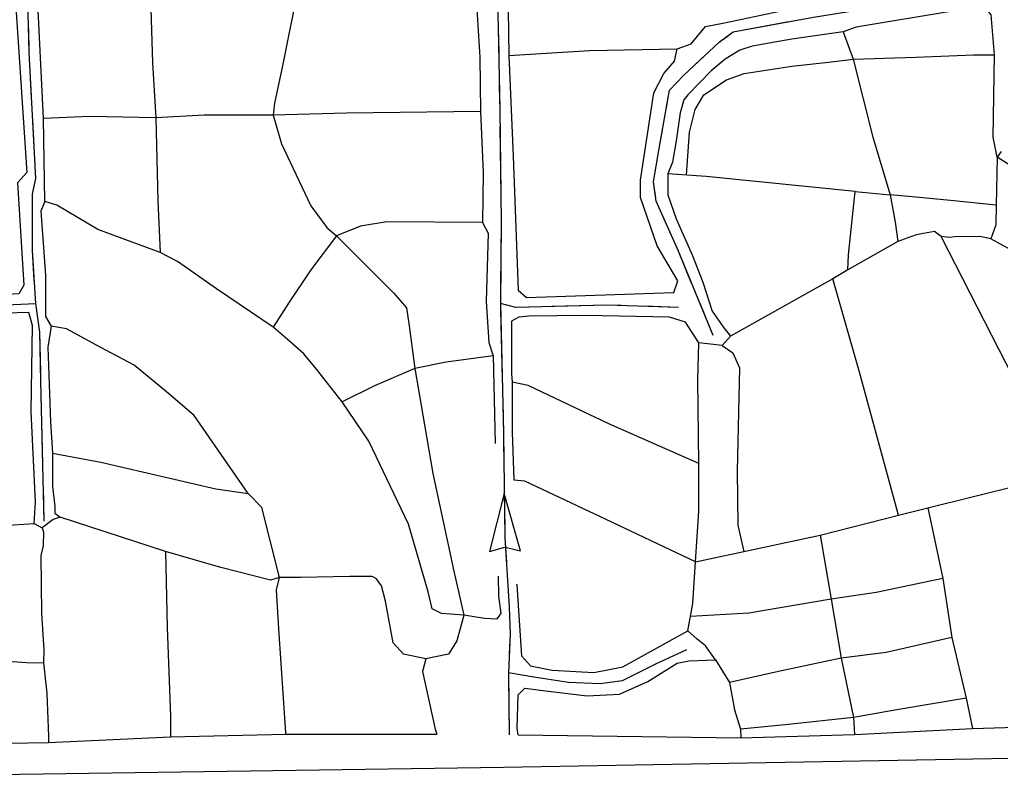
# Model space of a CAD drawing. Extents: x 1127717 to 1741049, y 2026793 to 2244711.
# Drawn here: x 1319322 to 1324961, y 2075463 to 2079841 of the extents above; entities that cross this region are included whole.
import ezdxf

# ---------------------------------------------------------------- set-up
doc = ezdxf.new("R2010")
doc.units = 0
for name, color, linetype in [('15', 7, 'Continuous'), ('35', 7, 'Continuous'), ('43', 7, 'Continuous')]:
    doc.layers.add(name, color=color, linetype=linetype)

msp = doc.modelspace()

# ---------------------------------------------------------------- linework, layer by layer
at = {"layer": '15'}
msp.add_lwpolyline([(1312661.9, 2075431.7), (1316804, 2075463.1), (1322104.8, 2075539.2), (1327394.8, 2075632.9), (1332797, 2075688.9), (1333675.4, 2075694)], dxfattribs=at)
at = {"layer": '35'}
for points in [[(1319295.8, 2080810.3), (1319282.4, 2080706.6), (1319300, 2079912.2), (1319363.6, 2078962.4), (1319310.6, 2078902.3), (1319345.9, 2078312.7), (1319317.7, 2078263.2), (1318075.3, 2078192.6), (1317044.7, 2078136.1), (1316945.8, 2078136.1), (1316903.5, 2078182), (1316889.4, 2078556.3), (1316875.2, 2078902.3), (1316868.2, 2079177.7), (1316839.9, 2079463.7), (1316843.5, 2079809.8), (1316839.9, 2079954.5), (1316836.4, 2080367.7), (1316808.2, 2080703.1), (1316828.3, 2080801.7)], [(1321177, 2077641.5), (1321028.5, 2077830.2), (1320956.3, 2077918.5), (1320859.9, 2078002.8), (1320779.6, 2078071.1), (1320454.5, 2078291.9), (1320229.8, 2078448.5), (1320129.4, 2078500.7), (1319772.2, 2078633.2), (1319535.4, 2078773.7), (1319467.2, 2078793.8), (1319459.1, 2079271.6), (1319423, 2080014.4), (1319411, 2080584.5), (1319415, 2080660.8), (1319443.1, 2080684.9), (1319491.3, 2080700.9)], [(1321056.6, 2080721), (1320988.4, 2080379.7), (1320924.1, 2080026.4), (1320835.8, 2079584.8), (1320787.7, 2079359.9), (1320779.6, 2079291.7), (1320827.8, 2079127), (1320996.4, 2078769.7), (1321088.7, 2078645.2), (1321144.9, 2078597.1), (1321474, 2078267.8), (1321546.3, 2078183.5), (1321562.3, 2078079.1), (1321594.4, 2077834.2)], [(1321843.3, 2080741.1), (1321899.5, 2080737.1), (1321927.6, 2080692.9), (1321947.6, 2080263.3), (1321943.6, 2080026.4), (1321967.7, 2079624.9), (1321971.7, 2079311.7), (1321987.8, 2078962.4), (1321983.8, 2078673.3), (1322015.9, 2078613.1), (1322003.8, 2078219.7), (1322019.9, 2077982.8), (1322044, 2077906.5)], [(1322135.1, 2079634.6), (1322599.6, 2079663.3), (1323102.4, 2079672.9), (1323183.8, 2079701.6), (1323265.2, 2079802.2), (1323365.7, 2079821.4), (1323729.6, 2079898), (1323772.7, 2079960.3), (1323772.7, 2079993.8), (1323667.4, 2080252.5), (1323605.1, 2080434.5), (1323566.8, 2080482.4), (1323526.6, 2080505.7), (1323447.1, 2080515.9), (1323226.9, 2080515.9), (1322930, 2080544.7), (1322551.7, 2080611.7), (1322211.7, 2080693.1), (1322163.9, 2080697.9), (1322116, 2080674), (1322120.8, 2080635.7)], [(1322120.8, 2080635.7), (1322130.3, 2079898), (1322135.1, 2079634.6)], [(1320178.5, 2080590.7), (1320125.4, 2080263.3), (1320073.2, 2080030.4), (1320085.3, 2079592.8), (1320105.4, 2079275.6), (1320117.4, 2078797.8), (1320129.4, 2078500.7)], [(1324942.2, 2079049.1), (1324919.3, 2079164.4), (1324928.5, 2079638.1), (1324907.9, 2079869.2), (1324880.4, 2079905.8), (1324850.7, 2079915), (1324686, 2079889.8), (1324132.4, 2079798.3), (1324056.9, 2079770.8), (1323763.2, 2079729.6), (1323534.4, 2079688.4), (1323463.5, 2079665.6), (1323378.8, 2079612.9), (1323298.8, 2079546.6), (1323163.8, 2079409.3), (1323140.9, 2079379.5), (1323120.3, 2079304), (1323097.5, 2079143.8), (1323076.9, 2079020.2), (1323049.7, 2078953.1)], [(1324056.9, 2079770.8), (1324115.5, 2079612.9), (1324227.6, 2079164.4), (1324328.2, 2078833.3)], [(1322135.1, 2079634.6), (1322159.1, 2079056.4), (1322187.8, 2078285.2), (1322235.7, 2078242.1), (1323083.2, 2078270.8), (1323107.2, 2078337.9), (1322987.5, 2078539.1), (1322891.7, 2078816.9), (1322891.7, 2078917.5), (1322968.3, 2079420.4), (1323025.8, 2079530.6), (1323088, 2079602.4), (1323102.4, 2079672.9)], [(1323157.5, 2078946), (1323173, 2079194.2), (1323207.3, 2079324.6), (1323255.3, 2079409.3), (1323385.7, 2079493.9), (1323488.6, 2079530.6), (1323763.2, 2079574), (1323973.6, 2079596.9), (1324115.5, 2079612.9), (1324474.6, 2079624.4), (1324808.6, 2079638.1), (1324928.5, 2079638.1)], [(1321971.7, 2079311.7), (1321201.1, 2079303.8), (1320779.6, 2079291.7), (1320382.3, 2079291.7), (1320105.4, 2079275.6), (1319724.1, 2079283.7), (1319459.1, 2079271.6)], [(1324965.1, 2079082), (1324942.2, 2079049.1)], [(1326008.2, 2078078.8), (1326026.5, 2078179.5), (1326200.4, 2078481.5), (1326259.9, 2078623.4), (1326271.3, 2078682.9), (1326015.1, 2078731), (1325626.2, 2078799.6), (1325301.4, 2078856.8), (1325136.7, 2078927.8), (1324942.2, 2079049.1), (1324937.6, 2078774.5), (1324935.3, 2078660), (1324905.6, 2078579.9)], [(1324127.1, 2078852.5), (1323270, 2078938.7), (1323049.7, 2078953.1), (1323049.7, 2078833.3), (1323097.6, 2078694.4), (1323188.6, 2078488.4), (1323250.8, 2078330.4), (1323303.5, 2078162.7), (1323370.5, 2078066.9), (1323408.8, 2078019)], [(1324084, 2078402.2), (1324088.8, 2078488.4), (1324127.1, 2078852.5), (1324328.2, 2078833.3), (1324356.9, 2078675.2), (1324371.3, 2078565.1)], [(1324937.6, 2078774.5), (1324674.6, 2078799.6), (1324475.5, 2078820.2), (1324328.2, 2078833.3)], [(1319467.2, 2078793.8), (1319443.1, 2078739.8), (1319471.2, 2078370.4), (1319471.2, 2078133.5), (1319503.3, 2078077.3), (1319483.2, 2077956.8), (1319499.3, 2077527.2), (1319511.3, 2077346.5), (1319511.3, 2077153.8), (1319523.4, 2077041.4), (1319523.4, 2077001.3), (1319555.5, 2076977.2)], [(1321983.8, 2078673.3), (1321433.9, 2078677.4), (1321281.4, 2078653.3), (1321144.9, 2078597.1)], [(1323207.7, 2076721), (1323926, 2076874.2), (1324376.1, 2076989.2), (1324543.6, 2077032.3), (1325070.4, 2077161.6), (1325108.7, 2077276.6), (1325204.4, 2077401.1), (1325199.6, 2077449), (1325036.8, 2077779.5), (1324620.3, 2078593.8), (1324582, 2078622.5), (1324476.6, 2078603.4), (1324371.3, 2078565.1), (1324084, 2078402.2), (1323997.8, 2078349.5), (1323408.8, 2078019), (1323360.9, 2077966.3), (1323226.9, 2077980.7)], [(1321144.9, 2078597.1), (1320996.4, 2078400.8), (1320872, 2078216.1), (1320779.6, 2078071.1)], [(1325204.4, 2077401.1), (1325232.7, 2077371.7), (1325509.5, 2077385.4), (1325754.3, 2077474.7), (1325891.6, 2077506.7), (1326012.8, 2077509), (1326019.7, 2077792.7), (1326008.2, 2078078.8), (1325973.9, 2078099.4), (1325553, 2078257.3), (1325255.6, 2078387.7), (1324905.6, 2078579.9), (1324843.8, 2078593.7), (1324699.7, 2078591.4), (1324667.7, 2078586.8), (1324620.3, 2078593.8)], [(1324376.1, 2076989.2), (1324151, 2077813.1), (1323997.8, 2078349.5)], [(1319374.7, 2078155.6), (1319102.4, 2078148.3), (1318753, 2078130.7), (1318587.1, 2078113), (1318237.6, 2078113), (1317203.5, 2078049.5), (1316921.1, 2078024.8), (1316889.4, 2077993), (1316875.2, 2077788.2), (1316889.4, 2076947.8), (1316914.1, 2076905.5), (1317168.2, 2076905.5), (1317708.2, 2076887.8), (1318018.8, 2076898.4), (1318809.4, 2076923.1), (1319105.9, 2076923.1), (1319405.9, 2076940.8), (1319413, 2077064.4), (1319388.3, 2077586.9), (1319395.3, 2078081.3), (1319374.7, 2078155.6)], [(1322181.9, 2076593.5), (1322183, 2076558.1), (1322207, 2076179.7), (1322259.6, 2076122.2), (1322384.1, 2076098.3), (1322623.5, 2076083.9), (1322791.1, 2076117.4), (1323164.6, 2076323.4), (1323193.3, 2076481.5), (1323207.7, 2076721), (1323226.9, 2077013.2), (1323226.9, 2077286.2), (1323222.1, 2077770), (1323226.9, 2077980.7), (1323150.3, 2078100.5), (1323059.3, 2078129.2), (1322575.7, 2078138.8), (1322250.1, 2078134), (1322192.6, 2078129.2), (1322149.5, 2078105.2)], [(1322149.5, 2078105.2), (1322149.5, 2077803.5)], [(1320815.8, 2076631.9), (1320715.4, 2077033.4), (1320635.2, 2077113.7), (1320326.1, 2077563.4), (1320165.6, 2077699.9), (1319980.9, 2077852.4), (1319784.3, 2077956.8), (1319591.6, 2078061.2), (1319503.3, 2078077.3)], [(1323360.9, 2077966.3), (1323423.2, 2077923.2), (1323461.5, 2077837), (1323447.1, 2077243.1), (1323451.9, 2076931.7), (1323487, 2076780.6)], [(1322044, 2077906.5), (1321775, 2077870.3), (1321594.4, 2077834.2), (1321361.6, 2077733.8), (1321177, 2077641.5)], [(1322044, 2077906.5), (1322057.1, 2077401.6)], [(1321594.4, 2077834.2), (1321698.8, 2077230.1), (1321819.2, 2076668), (1321875.4, 2076415.1)], [(1322149.5, 2077803.5), (1322154.3, 2077755.6), (1322154.3, 2077468.2), (1322163.8, 2077192.7)], [(1323226.9, 2077286.2), (1322709.7, 2077516.1), (1322245.3, 2077736.4), (1322154.3, 2077755.6)], [(1322073.7, 2076638.7), (1322076.1, 2076523.5), (1322088.1, 2076423.1), (1322064, 2076391), (1321995.8, 2076395), (1321875.4, 2076415.1), (1321746.9, 2076423.1), (1321694.8, 2076451.2), (1321670.7, 2076547.6), (1321558.3, 2076937), (1321329.5, 2077414.8), (1321177, 2077641.5)], [(1319511.3, 2077346.5), (1319788.3, 2077294.3), (1320450.5, 2077141.8), (1320635.2, 2077113.7)], [(1323207.7, 2076721), (1322695.4, 2076965.3), (1322226.1, 2077185.6), (1322163.9, 2077190.4)], [(1324543.6, 2077032.3), (1324629.8, 2076626), (1324682.5, 2076286), (1324763.9, 2075936.3), (1324801, 2075762.2)], [(1321875.4, 2076415.1), (1321835.2, 2076266.5), (1321787.1, 2076190.2), (1321658.6, 2076162.1), (1321530.2, 2076190.2), (1321470, 2076254.5), (1321425.9, 2076495.4), (1321401.8, 2076583.7), (1321373.7, 2076623.8), (1321349.6, 2076635.9), (1321221.2, 2076635.9), (1320936.2, 2076631.9), (1320815.8, 2076631.9), (1320763.6, 2076615.8), (1320478.6, 2076688.1), (1320161.5, 2076780.4), (1319555.5, 2076977.2), (1319515.3, 2076965.1), (1319451.9, 2076917.5)], [(1319405.9, 2076940.8), (1319451.9, 2076917.5), (1319459.1, 2076891.2), (1319456.7, 2076814.6), (1319444.7, 2076757.2), (1319447.1, 2076424.6), (1319461.5, 2076214), (1319459.1, 2076139.8), (1319478.2, 2075965.1), (1319487.8, 2075716.3), (1319488.1, 2075682.3)], [(1323926, 2076874.2), (1323988.2, 2076506.3), (1324045.7, 2076166.2), (1324117.5, 2075826.1), (1324123, 2075728)], [(1320161.5, 2076780.4), (1320169.6, 2076343.7), (1320189.6, 2075833.8), (1320189.6, 2075713.7)], [(1320852.1, 2075728.8), (1320851.9, 2075737.5), (1320811.8, 2076335.7), (1320799.7, 2076560.5), (1320815.8, 2076631.9)], [(1324629.8, 2076626), (1324246.8, 2076544.6), (1323988.2, 2076506.3), (1323514.2, 2076424.9), (1323179.7, 2076406.4)], [(1323322.6, 2076156.6), (1323265.2, 2076238.1), (1323217.3, 2076276.4), (1323164.6, 2076323.4)], [(1324682.5, 2076286), (1324304.2, 2076199.7), (1324045.7, 2076166.2), (1323686.5, 2076089.6), (1323404, 2076027.3)], [(1317971.2, 2076204.4), (1318184.1, 2076190.1), (1318822.8, 2076166.1), (1319227, 2076151.8), (1319361, 2076142.2), (1319459.1, 2076139.8)], [(1321658.6, 2076162.1), (1321638.6, 2076090.8), (1321710.8, 2075757.5), (1321720, 2075728.8)], [(1322187.9, 2075724.9), (1322183, 2075763.9), (1322187.8, 2075955.5), (1322226.1, 2075993.8), (1322379.3, 2075974.6), (1322585.2, 2075950.7), (1322772, 2075960.3), (1322934.8, 2076032.1), (1323102.4, 2076137.5), (1323169.4, 2076151.8), (1323322.6, 2076156.6)], [(1323322.6, 2076156.6), (1323404, 2076027.3), (1323432.8, 2075869.2), (1323466.3, 2075759.1), (1323468.9, 2075708.8)], [(1324763.9, 2075936.3), (1324366.5, 2075869.2), (1324117.5, 2075826.1), (1323724.8, 2075783), (1323466.3, 2075759.1)], [(1322187.9, 2075724.9), (1323468.9, 2075708.8), (1324123, 2075728), (1324801, 2075762.2), (1325552.4, 2075785.5)], [(1316901.2, 2075672.2), (1317718.4, 2075661.1), (1317939.2, 2075656.9), (1319488.1, 2075682.3), (1320189.6, 2075713.7), (1320852.1, 2075728.8), (1321720, 2075728.8)]]:
    msp.add_lwpolyline(points, dxfattribs=at)
at = {"layer": '43'}
for p, q in [((1322108.5, 2077113.7), (1322024.4, 2076781)), ((1322202.1, 2076783.5), (1322108.5, 2077113.7)), ((1322024.4, 2076781), (1322112.3, 2076805.9)), ((1322113.5, 2076805.9), (1322202.1, 2076783.5))]:
    msp.add_line(p, q, dxfattribs=at)
for points in [[(1322014.4, 2083250.7), (1322018.7, 2082813.1), (1322022.9, 2082145.9), (1322031.4, 2081695.5), (1322039.9, 2081126.1), (1322048.4, 2080803.1), (1322073.9, 2079791.8), (1322082.4, 2079324.4), (1322090.9, 2078674.2), (1322086.6, 2078206.8), (1322103.6, 2077458.9), (1322112.1, 2076859.8), (1322137.6, 2076460.3), (1322141.9, 2076307.4), (1322133.4, 2076082.1), (1322136.2, 2075726.2)], [(1319463, 2076955.7), (1319444.7, 2077761.5), (1319438.6, 2078042.3), (1319414.2, 2078207.1), (1319395.9, 2078512.4), (1319395.9, 2078835.9), (1319414.2, 2078927.5), (1319377.6, 2079653.9), (1319353.1, 2080545.1), (1319340.9, 2080722.2), (1319377.6, 2080752.7), (1319517.9, 2080771), (1320189.1, 2080771), (1320756.6, 2080783.2), (1321372.9, 2080783.2), (1321946.5, 2080801.5), (1322048.4, 2080803.1)], [(1323309.9, 2078024.1), (1323110.3, 2078508.5), (1322982.9, 2078797.4), (1322965.9, 2078907.9), (1322999.9, 2079099.1), (1323059.3, 2079434.8), (1323140, 2079519.8), (1323343.9, 2079711.1), (1323424.6, 2079770.5), (1323887.6, 2079855.5), (1324473.8, 2079949), (1324839.1, 2080029.8), (1324940.7, 2080109.2)], [(1319390.7, 2079392.7), (1319377.6, 2079653.9), (1319373.9, 2079788.3)], [(1323368.6, 2079729.2), (1323424.6, 2079770.5), (1323745.6, 2079829.5)], [(1322074.6, 2079753.4), (1322081.8, 2079357.4)], [(1323041.8, 2079335.7), (1323059.3, 2079434.8), (1323140, 2079519.8), (1323270, 2079641.7)], [(1319402, 2078866.5), (1319414.2, 2078927.5), (1319397.4, 2079260.9)], [(1322083.7, 2079225.4), (1322088.9, 2078829.5)], [(1322980.1, 2078815.5), (1322965.9, 2078907.9), (1322999.9, 2079099.1), (1323018.8, 2079205.7)], [(1319406.2, 2078339.4), (1319395.9, 2078512.4), (1319395.9, 2078735.1)], [(1322090.6, 2078697.5), (1322090.9, 2078674.2), (1322087.5, 2078301.5)], [(1323184.2, 2078329.2), (1323110.3, 2078508.5), (1323028.8, 2078693.4)], [(1316985.6, 2078072.8), (1318126.7, 2078140), (1318852.8, 2078182.7), (1319414.2, 2078207.1)], [(1319443.5, 2077813.5), (1319438.6, 2078042.3), (1319414.2, 2078207.1), (1319414.1, 2078207.6)], [(1323110.3, 2078185.5), (1322698.3, 2078198.3), (1322175.8, 2078185.5), (1322086.6, 2078206.8)], [(1322252.6, 2078187.4), (1322175.8, 2078185.5), (1322086.6, 2078206.8)], [(1323309.9, 2078024.1), (1323234.5, 2078207.1)], [(1322087.5, 2078169.5), (1322096.5, 2077773.6)], [(1322780.5, 2078195.8), (1322698.3, 2078198.3), (1322384.6, 2078190.6)], [(1323110.3, 2078185.5), (1322912.4, 2078191.7)], [(1319455.5, 2077285.6), (1319446.5, 2077681.5)], [(1322099.5, 2077641.6), (1322103.6, 2077458.9), (1322106.7, 2077245.7)], [(1319463, 2076955.7), (1319458.5, 2077153.7)], [(1322108.5, 2077113.7), (1322111.3, 2076915.8)], [(1322111.3, 2076915.8), (1322112.1, 2076859.8), (1322121.2, 2076718)], [(1322129.6, 2076586.3), (1322137.6, 2076460.3), (1322141.9, 2076307.4), (1322137.5, 2076190.7)], [(1323157, 2076213.9), (1322978.6, 2076133.1), (1322787.5, 2076035.4), (1322660.1, 2076018.4), (1322477.4, 2076026.9), (1322277.8, 2076056.6), (1322133.4, 2076082.1)], [(1323157, 2076213.9), (1322978.6, 2076133.1), (1322976.7, 2076132.1)], [(1322342.8, 2076047), (1322277.8, 2076056.6), (1322133.4, 2076082.1)], [(1322859.2, 2076072), (1322787.5, 2076035.4), (1322660.1, 2076018.4), (1322477.4, 2076026.9), (1322473.4, 2076027.5)], [(1322133.6, 2076058.8), (1322136.2, 2075726.2)]]:
    msp.add_lwpolyline(points, dxfattribs=at)

doc.saveas('drawing.dxf')
